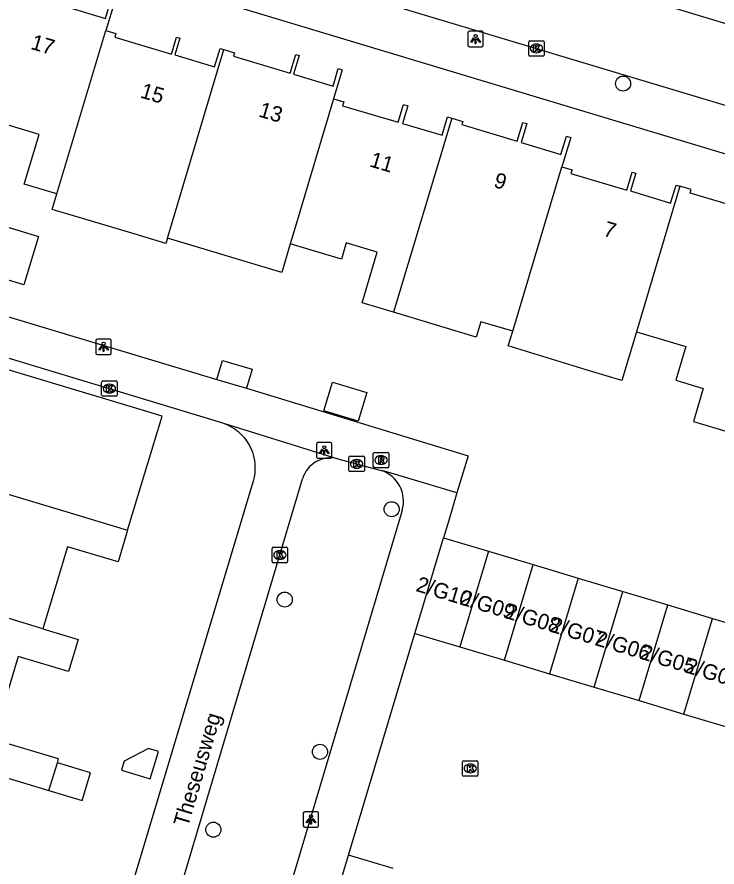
# Model space of a CAD drawing. Extents: x 162186 to 163152, y 385513 to 386513.
# Drawn here: x 162732.3 to 162777.6, y 386165.5 to 386220.5 of the extents above; entities that cross this region are included whole.
import ezdxf

# ---------------------------------------------------------------- set-up
doc = ezdxf.new("R2010")
doc.units = 0
for name, color, linetype in [('IMGEO_Boom', 7, 'Continuous'), ('IMGEO_Kolk', 7, 'Continuous'), ('IMGEO_Lichtpunt', 7, 'Continuous'), ('IMGEO_Openbare_ruimte_label', 7, 'Continuous'), ('IMGEO_Pand', 7, 'Continuous'), ('IMGEO_Pand_nummerreeks', 7, 'Continuous'), ('IMGEO_Rijbaan_lokaal_open', 7, 'Continuous'), ('IMGEO_Rioolput', 7, 'Continuous'), ('IMGEO_Voetpad_open', 7, 'Continuous')]:
    doc.layers.add(name, color=color, linetype=linetype)

msp = doc.modelspace()

# ---------------------------------------------------------------- linework, layer by layer
at = {"layer": 'IMGEO_Boom'}
for centre in [(162771.537, 386216.22), (162756.54, 386188.637), (162749.607, 386182.782), (162751.893, 386172.914), (162744.982, 386167.872)]:
    msp.add_circle(centre, 0.489, dxfattribs=at)
at = {"layer": 'IMGEO_Kolk'}
for p, q in [((162765.419, 386218.072), (162765.419, 386218.924)), ((162765.494, 386218.998), (162766.346, 386218.998)), ((162765.907, 386218.778), (162765.932, 386218.778)), ((162766.42, 386218.924), (162766.42, 386218.072)), ((162765.93, 386218.218), (162765.905, 386218.218)), ((162766.346, 386217.998), (162765.494, 386217.998)), ((162737.742, 386196.029), (162737.742, 386196.881)), ((162737.817, 386196.955), (162738.669, 386196.955)), ((162738.23, 386196.735), (162738.255, 386196.735)), ((162738.743, 386196.881), (162738.743, 386196.029)), ((162738.253, 386196.175), (162738.228, 386196.175)), ((162738.669, 386195.955), (162737.817, 386195.955)), ((162753.767, 386191.151), (162753.767, 386192.003)), ((162753.842, 386192.077), (162754.694, 386192.077)), ((162754.255, 386191.857), (162754.28, 386191.857)), ((162754.768, 386192.003), (162754.768, 386191.151)), ((162754.278, 386191.297), (162754.253, 386191.297)), ((162754.694, 386191.077), (162753.842, 386191.077)), ((162748.791, 386185.247), (162748.791, 386186.099)), ((162748.866, 386186.173), (162749.718, 386186.173)), ((162749.279, 386185.953), (162749.304, 386185.953)), ((162749.792, 386186.099), (162749.792, 386185.247)), ((162749.718, 386185.173), (162748.866, 386185.173)), ((162749.302, 386185.393), (162749.277, 386185.393)), ((162761.132, 386171.412), (162761.132, 386172.264)), ((162761.207, 386172.338), (162762.059, 386172.338)), ((162761.62, 386172.118), (162761.645, 386172.118)), ((162762.133, 386172.264), (162762.133, 386171.412)), ((162762.059, 386171.338), (162761.207, 386171.338)), ((162761.643, 386171.558), (162761.618, 386171.558))]:
    msp.add_line(p, q, dxfattribs=at)
for points in [[(162765.419, 386218.072), (162765.419, 386218.924)], [(162765.494, 386218.998), (162766.346, 386218.998)], [(162766.42, 386218.924), (162766.42, 386218.072)], [(162765.74, 386218.698), (162765.863, 386218.698), (162765.863, 386218.547), (162765.993, 386218.698), (162766.157, 386218.698), (162766.011, 386218.547), (162766.164, 386218.298), (162766.012, 386218.298), (162765.927, 386218.462), (162765.863, 386218.395), (162765.863, 386218.298), (162765.74, 386218.298), (162765.74, 386218.698)], [(162766.346, 386217.998), (162765.494, 386217.998)], [(162737.742, 386196.029), (162737.742, 386196.881)], [(162737.817, 386196.955), (162738.669, 386196.955)], [(162738.743, 386196.881), (162738.743, 386196.029)], [(162738.063, 386196.655), (162738.186, 386196.655), (162738.186, 386196.504), (162738.316, 386196.655), (162738.48, 386196.655), (162738.334, 386196.504), (162738.487, 386196.255), (162738.335, 386196.255), (162738.25, 386196.419), (162738.186, 386196.352), (162738.186, 386196.255), (162738.063, 386196.255), (162738.063, 386196.655)], [(162738.669, 386195.955), (162737.817, 386195.955)], [(162753.767, 386191.151), (162753.767, 386192.003)], [(162753.842, 386192.077), (162754.694, 386192.077)], [(162754.088, 386191.777), (162754.211, 386191.777), (162754.211, 386191.626), (162754.341, 386191.777), (162754.505, 386191.777), (162754.359, 386191.626), (162754.512, 386191.377), (162754.36, 386191.377), (162754.275, 386191.541), (162754.211, 386191.474), (162754.211, 386191.377), (162754.088, 386191.377), (162754.088, 386191.777)], [(162754.768, 386192.003), (162754.768, 386191.151)], [(162754.694, 386191.077), (162753.842, 386191.077)], [(162748.791, 386185.247), (162748.791, 386186.099)], [(162748.866, 386186.173), (162749.718, 386186.173)], [(162749.112, 386185.873), (162749.235, 386185.873), (162749.235, 386185.722), (162749.365, 386185.873), (162749.529, 386185.873), (162749.383, 386185.722), (162749.536, 386185.473), (162749.384, 386185.473), (162749.299, 386185.637), (162749.235, 386185.57), (162749.235, 386185.473), (162749.112, 386185.473), (162749.112, 386185.873)], [(162749.792, 386186.099), (162749.792, 386185.247)], [(162749.718, 386185.173), (162748.866, 386185.173)], [(162761.132, 386171.412), (162761.132, 386172.264)], [(162761.207, 386172.338), (162762.059, 386172.338)], [(162761.453, 386172.038), (162761.576, 386172.038), (162761.576, 386171.887), (162761.706, 386172.038), (162761.87, 386172.038), (162761.724, 386171.887), (162761.877, 386171.638), (162761.725, 386171.638), (162761.64, 386171.802), (162761.576, 386171.735), (162761.576, 386171.638), (162761.453, 386171.638), (162761.453, 386172.038)], [(162762.133, 386172.264), (162762.133, 386171.412)], [(162762.059, 386171.338), (162761.207, 386171.338)]]:
    msp.add_lwpolyline(points, dxfattribs=at)
for centre, start, end in [((162765.496, 386218.922), 91.552, 178.448), ((162765.496, 386218.922), 91.552, 178.448), ((162766.344, 386218.922), 1.552, 88.448), ((162766.344, 386218.922), 1.552, 88.448), ((162765.496, 386218.074), 181.552, 268.448), ((162765.496, 386218.074), 181.552, 268.448), ((162766.344, 386218.074), 271.552, 358.448), ((162766.344, 386218.074), 271.552, 358.448), ((162737.819, 386196.879), 91.552, 178.448), ((162737.819, 386196.879), 91.552, 178.448), ((162738.667, 386196.879), 1.552, 88.448), ((162738.667, 386196.879), 1.552, 88.448), ((162737.819, 386196.031), 181.552, 268.448), ((162737.819, 386196.031), 181.552, 268.448), ((162738.667, 386196.031), 271.552, 358.448), ((162738.667, 386196.031), 271.552, 358.448), ((162753.844, 386192.001), 91.552, 178.448), ((162753.844, 386192.001), 91.552, 178.448), ((162754.692, 386192.001), 1.552, 88.448), ((162754.692, 386192.001), 1.552, 88.448), ((162753.844, 386191.153), 181.552, 268.448), ((162753.844, 386191.153), 181.552, 268.448), ((162754.692, 386191.153), 271.552, 358.448), ((162754.692, 386191.153), 271.552, 358.448), ((162748.868, 386186.097), 91.552, 178.448), ((162748.868, 386186.097), 91.552, 178.448), ((162749.716, 386186.097), 1.552, 88.448), ((162749.716, 386186.097), 1.552, 88.448), ((162748.868, 386185.249), 181.552, 268.448), ((162748.868, 386185.249), 181.552, 268.448), ((162749.716, 386185.249), 271.552, 358.448), ((162749.716, 386185.249), 271.552, 358.448), ((162761.209, 386172.262), 91.552, 178.448), ((162761.209, 386172.262), 91.552, 178.448), ((162762.057, 386172.262), 1.552, 88.448), ((162762.057, 386172.262), 1.552, 88.448), ((162761.209, 386171.414), 181.552, 268.448), ((162761.209, 386171.414), 181.552, 268.448), ((162762.057, 386171.414), 271.552, 358.448), ((162762.057, 386171.414), 271.552, 358.448)]:
    msp.add_arc(centre, 0.0765, start, end, dxfattribs=at)
for centre, major_axis, ratio, start_param, end_param in [((162765.906, 386218.498), (-0.387, 0.002), 0.722429, 4.712389, 7.853982), ((162765.931, 386218.498), (-0.39, 0.002), 0.717154, 1.570796, 4.712389), ((162738.229, 386196.455), (-0.387, 0.002), 0.722429, 4.712389, 7.853982), ((162738.254, 386196.455), (-0.39, 0.002), 0.717154, 1.570796, 4.712389), ((162754.254, 386191.577), (-0.387, 0.002), 0.722429, 4.712389, 7.853982), ((162754.279, 386191.577), (-0.39, 0.002), 0.717154, 1.570796, 4.712389), ((162749.278, 386185.673), (-0.387, 0.002), 0.722429, 4.712389, 7.853982), ((162749.303, 386185.673), (-0.39, 0.002), 0.717154, 1.570796, 4.712389), ((162761.619, 386171.838), (-0.387, 0.002), 0.722429, 4.712389, 7.853982), ((162761.644, 386171.838), (-0.39, 0.002), 0.717154, 1.570796, 4.712389)]:
    msp.add_ellipse(centre, major_axis=major_axis, ratio=ratio, start_param=start_param, end_param=end_param, dxfattribs=at)
at = {"layer": 'IMGEO_Lichtpunt'}
for p, q in [((162761.479, 386219.514), (162761.479, 386218.707)), ((162761.479, 386219.514), (162761.479, 386218.707)), ((162762.381, 386219.609), (162761.573, 386219.609)), ((162762.381, 386219.609), (162761.573, 386219.609)), ((162762.475, 386218.707), (162762.475, 386219.514)), ((162762.475, 386218.707), (162762.475, 386219.514)), ((162761.573, 386218.613), (162762.381, 386218.613)), ((162761.573, 386218.613), (162762.381, 386218.613)), ((162737.369, 386199.566), (162737.369, 386198.759)), ((162737.369, 386199.566), (162737.369, 386198.759)), ((162738.271, 386199.661), (162737.463, 386199.661)), ((162738.271, 386199.661), (162737.463, 386199.661)), ((162738.365, 386198.759), (162738.365, 386199.566)), ((162738.365, 386198.759), (162738.365, 386199.566)), ((162737.463, 386198.665), (162738.271, 386198.665)), ((162737.463, 386198.665), (162738.271, 386198.665)), ((162751.669, 386192.857), (162751.669, 386192.05)), ((162751.669, 386192.857), (162751.669, 386192.05)), ((162752.571, 386192.952), (162751.763, 386192.952)), ((162752.571, 386192.952), (162751.763, 386192.952)), ((162752.665, 386192.05), (162752.665, 386192.857)), ((162752.665, 386192.05), (162752.665, 386192.857)), ((162751.763, 386191.956), (162752.571, 386191.956)), ((162751.763, 386191.956), (162752.571, 386191.956)), ((162750.81, 386168.936), (162750.81, 386168.129)), ((162750.81, 386168.936), (162750.81, 386168.129)), ((162751.712, 386169.031), (162750.904, 386169.031)), ((162751.712, 386169.031), (162750.904, 386169.031)), ((162751.806, 386168.129), (162751.806, 386168.936)), ((162751.806, 386168.129), (162751.806, 386168.936)), ((162750.904, 386168.035), (162751.712, 386168.035)), ((162750.904, 386168.035), (162751.712, 386168.035))]:
    msp.add_line(p, q, dxfattribs=at)
for points in [[(162761.853, 386219.178), (162761.892, 386219.15), (162761.704, 386218.888), (162761.666, 386218.915), (162761.853, 386219.178)], [(162761.955, 386219.13), (162762.002, 386219.13), (162762.002, 386218.808), (162761.955, 386218.808), (162761.955, 386219.13)], [(162762.065, 386219.15), (162762.103, 386219.177), (162762.29, 386218.915), (162762.251, 386218.887), (162762.065, 386219.15)], [(162737.743, 386199.23), (162737.782, 386199.202), (162737.594, 386198.94), (162737.556, 386198.967), (162737.743, 386199.23)], [(162737.845, 386199.182), (162737.892, 386199.182), (162737.892, 386198.86), (162737.845, 386198.86), (162737.845, 386199.182)], [(162737.955, 386199.202), (162737.993, 386199.229), (162738.18, 386198.967), (162738.141, 386198.939), (162737.955, 386199.202)], [(162752.043, 386192.521), (162752.082, 386192.493), (162751.894, 386192.231), (162751.856, 386192.258), (162752.043, 386192.521)], [(162752.145, 386192.473), (162752.192, 386192.473), (162752.192, 386192.151), (162752.145, 386192.151), (162752.145, 386192.473)], [(162752.255, 386192.493), (162752.293, 386192.52), (162752.48, 386192.258), (162752.441, 386192.23), (162752.255, 386192.493)], [(162751.184, 386168.6), (162751.223, 386168.572), (162751.035, 386168.31), (162750.997, 386168.337), (162751.184, 386168.6)], [(162751.396, 386168.572), (162751.434, 386168.599), (162751.621, 386168.337), (162751.582, 386168.309), (162751.396, 386168.572)], [(162751.286, 386168.552), (162751.333, 386168.552), (162751.333, 386168.23), (162751.286, 386168.23), (162751.286, 386168.552)]]:
    msp.add_lwpolyline(points, dxfattribs=at)
for centre in [(162761.978, 386219.312), (162737.868, 386199.364), (162752.168, 386192.655), (162751.309, 386168.734)]:
    msp.add_circle(centre, 0.0994, dxfattribs=at)
for centre, start, end in [((162761.573, 386219.514), 90, 180), ((162761.573, 386219.514), 90, 180), ((162762.381, 386219.514), 0, 90), ((162762.381, 386219.514), 0, 90), ((162761.573, 386218.707), 180, 270), ((162761.573, 386218.707), 180, 270), ((162762.381, 386218.707), 270, 0), ((162762.381, 386218.707), 270, 360), ((162737.463, 386199.566), 90, 180), ((162737.463, 386199.566), 90, 180), ((162738.271, 386199.566), 0, 90), ((162738.271, 386199.566), 0, 90), ((162737.463, 386198.759), 180, 270), ((162737.463, 386198.759), 180, 270), ((162738.271, 386198.759), 270, 0), ((162738.271, 386198.759), 270, 360), ((162751.763, 386192.857), 90, 180), ((162751.763, 386192.857), 90, 180), ((162752.571, 386192.857), 0, 90), ((162752.571, 386192.857), 0, 90), ((162751.763, 386192.05), 180, 270), ((162751.763, 386192.05), 180, 270), ((162752.571, 386192.05), 270, 0), ((162752.571, 386192.05), 270, 360), ((162750.904, 386168.936), 90, 180), ((162750.904, 386168.936), 90, 180), ((162751.712, 386168.936), 0, 90), ((162751.712, 386168.936), 0, 90), ((162750.904, 386168.129), 180, 270), ((162750.904, 386168.129), 180, 270), ((162751.712, 386168.129), 270, 0), ((162751.712, 386168.129), 270, 360)]:
    msp.add_arc(centre, 0.0946, start, end, dxfattribs=at)
at = {"layer": 'IMGEO_Pand'}
for points in [[(162734.836, 386209.069), (162732.73, 386209.7), (162733.698, 386212.928), (162728.382, 386214.522), (162728.328, 386214.341), (162728.011, 386214.436), (162730.561, 386222.941), (162731.547, 386222.645), (162731.47, 386222.386), (162735.163, 386221.279), (162735.54, 386222.536), (162735.705, 386222.486), (162735.332, 386221.239), (162737.985, 386220.444), (162738.347, 386221.649), (162738.599, 386221.573), (162738.023, 386219.652)], [(162734.836, 386209.069), (162738.023, 386219.652)], [(162738.023, 386219.652), (162738.66, 386219.461), (162738.591, 386219.229), (162742.26, 386218.129), (162742.589, 386219.228), (162742.808, 386219.162), (162742.482, 386218.076), (162745.063, 386217.302), (162745.423, 386218.501), (162745.669, 386218.427)], [(162742.011, 386206.207), (162742.206, 386206.859), (162745.669, 386218.427)], [(162745.669, 386218.427), (162746.343, 386218.225), (162746.277, 386218.005), (162749.965, 386216.9), (162750.328, 386218.109), (162750.547, 386218.043), (162750.181, 386216.824), (162752.74, 386216.057), (162753.08, 386217.192), (162753.329, 386217.117), (162752.766, 386215.24)], [(162752.766, 386215.24), (162750.282, 386206.89), (162749.968, 386205.842)], [(162752.766, 386215.24), (162753.435, 386215.04), (162753.36, 386214.79), (162756.959, 386213.712), (162757.307, 386214.872), (162757.582, 386214.79), (162757.238, 386213.644), (162759.802, 386212.875), (162760.16, 386214.071), (162760.445, 386213.986)], [(162760.445, 386213.986), (162756.666, 386201.404)], [(162760.445, 386213.986), (162761.157, 386213.772), (162761.094, 386213.563), (162764.676, 386212.489), (162765.042, 386213.71), (162765.296, 386213.634), (162764.927, 386212.405), (162767.51, 386211.631), (162767.865, 386212.815), (162768.141, 386212.732), (162767.568, 386210.821)], [(162764.382, 386200.173), (162767.568, 386210.821)], [(162767.568, 386210.821), (162768.229, 386210.623), (162768.161, 386210.397), (162771.777, 386209.313), (162772.129, 386210.488), (162772.362, 386210.418), (162772.016, 386209.262), (162774.621, 386208.48), (162774.969, 386209.641), (162775.226, 386209.564)], [(162775.226, 386209.564), (162772.407, 386200.134)], [(162782.395, 386206.4), (162782.985, 386208.371), (162782.731, 386208.447), (162782.356, 386207.199), (162779.759, 386207.978), (162780.115, 386209.164), (162779.884, 386209.233), (162779.526, 386208.037), (162775.88, 386209.13), (162775.945, 386209.348), (162775.226, 386209.564)], [(162742.011, 386206.207), (162741.907, 386205.86), (162739.847, 386206.477), (162734.536, 386208.068), (162734.836, 386209.069)], [(162732.702, 386203.184), (162730.131, 386203.954), (162731.068, 386207.082), (162733.639, 386206.311), (162732.702, 386203.184)], [(162749.968, 386205.842), (162749.608, 386204.641), (162749.413, 386203.989), (162742.011, 386206.207)], [(162756.666, 386201.404), (162754.625, 386202.016), (162755.608, 386205.294), (162753.593, 386205.898), (162753.279, 386204.849), (162749.968, 386205.842)], [(162764.382, 386200.173), (162762.316, 386200.792), (162762.018, 386199.799), (162756.666, 386201.404)], [(162772.407, 386200.134), (162771.463, 386196.986), (162769.434, 386197.595), (162764.099, 386199.224), (162764.382, 386200.173)], [(162772.407, 386200.134), (162775.602, 386199.175), (162774.947, 386196.991), (162776.736, 386196.454), (162776.095, 386194.316), (162778.556, 386193.578), (162779.204, 386195.737)], [(162739.422, 386187.278), (162741.658, 386194.67), (162740.665, 386194.969), (162728.142, 386198.74), (162728.06, 386198.467), (162729.269, 386198.103), (162728.512, 386195.587), (162727.268, 386195.962), (162727.182, 386195.676), (162728.458, 386195.292), (162727.383, 386191.723), (162727.133, 386191.799), (162726.905, 386191.043)], [(162745.202, 386197.049), (162745.571, 386198.281), (162747.493, 386197.705), (162747.124, 386196.473)], [(162745.202, 386197.049), (162747.124, 386196.473)], [(162754.372, 386194.343), (162752.151, 386195.009), (162752.709, 386196.872), (162754.93, 386196.207), (162754.372, 386194.343)], [(162726.905, 386191.043), (162735.195, 386188.551), (162739.422, 386187.278)], [(162739.422, 386187.278), (162738.805, 386185.229), (162735.535, 386186.208), (162733.932, 386180.882)], [(162758.04, 386180.591), (162759.899, 386186.792)], [(162759.899, 386186.792), (162762.806, 386185.921)], [(162762.806, 386185.921), (162760.947, 386179.72)], [(162762.806, 386185.921), (162765.712, 386185.049)], [(162763.853, 386178.848), (162765.712, 386185.049)], [(162765.712, 386185.049), (162768.619, 386184.178)], [(162768.619, 386184.178), (162766.76, 386177.977)], [(162768.619, 386184.178), (162771.526, 386183.306)], [(162733.932, 386180.882), (162725.644, 386183.419)], [(162769.667, 386177.105), (162771.526, 386183.306)], [(162771.526, 386183.306), (162774.432, 386182.435)], [(162772.573, 386176.234), (162774.432, 386182.435)], [(162774.432, 386182.435), (162777.339, 386181.564)], [(162775.48, 386175.362), (162777.339, 386181.564)], [(162777.339, 386181.564), (162780.246, 386180.692)], [(162733.932, 386180.882), (162736.214, 386180.195), (162735.589, 386178.119), (162732.336, 386179.099), (162730.718, 386173.725)], [(162758.04, 386180.591), (162760.947, 386179.72)], [(162760.947, 386179.72), (162763.853, 386178.848)], [(162763.853, 386178.848), (162766.76, 386177.977)], [(162766.76, 386177.977), (162769.667, 386177.105)], [(162769.667, 386177.105), (162772.573, 386176.234)], [(162772.573, 386176.234), (162775.48, 386175.362)], [(162775.48, 386175.362), (162778.387, 386174.491)], [(162734.871, 386172.211), (162734.944, 386172.452), (162730.718, 386173.725)], [(162739.211, 386172.306), (162739.035, 386171.722), (162740.894, 386171.162), (162741.429, 386172.939), (162740.785, 386173.133), (162739.211, 386172.306)], [(162734.327, 386170.403), (162734.871, 386172.211)], [(162734.327, 386170.403), (162736.474, 386169.757), (162737.018, 386171.565), (162734.871, 386172.211)], [(162729.447, 386166.166), (162731.022, 386171.398), (162734.327, 386170.403)], [(162751.879, 386160.019), (162753.736, 386166.228)], [(162756.643, 386165.358), (162753.736, 386166.228)]]:
    msp.add_lwpolyline(points, dxfattribs=at)
at = {"layer": 'IMGEO_Rijbaan_lokaal_open'}
for points in [[(162786.507, 386217.588), (162741.125, 386231.297)], [(162735.374, 386227.671), (162798.523, 386208.705), (162798.77, 386208.624), (162799.211, 386208.445), (162799.633, 386208.228), (162800.035, 386207.974), (162800.412, 386207.685)]]:
    msp.add_lwpolyline(points, dxfattribs=at)
at = {"layer": 'IMGEO_Rioolput'}
for p, q in [((162755.424, 386192.324), (162756.276, 386192.324)), ((162755.349, 386191.398), (162755.349, 386192.25)), ((162755.837, 386192.104), (162755.862, 386192.104)), ((162756.35, 386192.25), (162756.35, 386191.398)), ((162756.276, 386191.324), (162755.424, 386191.324)), ((162755.86, 386191.544), (162755.835, 386191.544))]:
    msp.add_line(p, q, dxfattribs=at)
for points in [[(162755.424, 386192.324), (162756.276, 386192.324)], [(162755.349, 386191.398), (162755.349, 386192.25)], [(162755.938, 386192.022), (162755.686, 386192.024), (162755.686, 386191.624)], [(162755.686, 386191.624), (162755.81, 386191.624), (162755.81, 386191.786), (162755.821, 386191.786)], [(162755.864, 386191.943), (162755.81, 386191.943), (162755.81, 386191.862)], [(162755.81, 386191.862), (162755.862, 386191.862)], [(162755.868, 386191.757), (162755.939, 386191.624), (162756.079, 386191.624), (162756.014, 386191.75)], [(162756.35, 386192.25), (162756.35, 386191.398)], [(162756.276, 386191.324), (162755.424, 386191.324)]]:
    msp.add_lwpolyline(points, dxfattribs=at)
for centre, radius, start, end in [((162755.426, 386192.248), 0.0765, 91.552, 178.448), ((162755.426, 386192.248), 0.0765, 91.552, 178.448), ((162756.274, 386192.248), 0.0765, 1.552, 88.448), ((162756.274, 386192.248), 0.0765, 1.552, 88.448), ((162755.82, 386191.733), 0.0533, 26.0293, 88.6989), ((162755.846, 386192.051), 0.19, 274.7715, 282.9687), ((162755.87, 386191.847), 0.0964, 77.0061, 93.1865), ((162755.884, 386191.904), 0.0378, 276.6634, 79.6772), ((162755.937, 386191.912), 0.109, 350.3612, 89.416), ((162755.935, 386191.912), 0.112, 277.5842, 350.9817), ((162755.919, 386191.697), 0.108, 29.5134, 73.7905), ((162755.426, 386191.4), 0.0765, 181.552, 268.448), ((162755.426, 386191.4), 0.0765, 181.552, 268.448), ((162756.274, 386191.4), 0.0765, 271.552, 358.448), ((162756.274, 386191.4), 0.0765, 271.552, 358.448)]:
    msp.add_arc(centre, radius, start, end, dxfattribs=at)
for centre, major_axis, ratio, start_param, end_param in [((162755.836, 386191.824), (-0.387, 0.002), 0.722429, 4.712389, 7.853982), ((162755.861, 386191.824), (-0.39, 0.002), 0.717154, 1.570796, 4.712389)]:
    msp.add_ellipse(centre, major_axis=major_axis, ratio=ratio, start_param=start_param, end_param=end_param, dxfattribs=at)
at = {"layer": 'IMGEO_Voetpad_open'}
for points in [[(162799.086, 386203.08), (162799.119, 386203.292), (162799.133, 386203.507), (162799.127, 386203.722), (162799.102, 386203.936), (162799.059, 386204.146), (162798.997, 386204.352), (162798.916, 386204.552), (162798.818, 386204.743), (162798.704, 386204.925), (162798.573, 386205.096), (162798.428, 386205.255), (162798.269, 386205.4), (162798.098, 386205.531), (162797.916, 386205.645), (162797.725, 386205.743), (162797.525, 386205.823), (162797.422, 386205.857), (162732.623, 386225.378)], [(162723.685, 386206.143), (162723.647, 386205.898), (162723.63, 386205.651), (162723.635, 386205.403), (162723.662, 386205.157), (162723.712, 386204.914), (162723.782, 386204.677), (162723.874, 386204.447), (162723.986, 386204.226), (162724.117, 386204.016), (162724.267, 386203.818), (162724.433, 386203.635), (162724.615, 386203.467), (162724.812, 386203.316), (162725.021, 386203.183), (162725.241, 386203.07), (162725.47, 386202.977), (162725.6, 386202.934), (162745.202, 386197.049)], [(162721.434, 386198.607), (162721.533, 386198.851), (162721.654, 386199.085), (162721.796, 386199.308), (162721.957, 386199.516), (162722.136, 386199.71), (162722.331, 386199.887), (162722.542, 386200.046), (162722.766, 386200.185), (162723.001, 386200.304), (162723.246, 386200.401), (162723.499, 386200.476), (162723.757, 386200.529), (162724.019, 386200.557), (162724.283, 386200.563), (162724.546, 386200.544), (162724.806, 386200.503), (162725.062, 386200.438), (162745.506, 386194.259), (162745.642, 386194.214)], [(162747.124, 386196.473), (162761.49, 386192.097), (162760.772, 386189.697)], [(162745.642, 386194.214), (162745.895, 386194.111), (162746.139, 386193.986), (162746.37, 386193.84), (162746.588, 386193.673), (162746.789, 386193.488), (162746.974, 386193.285), (162747.139, 386193.067), (162747.284, 386192.835), (162747.408, 386192.59), (162747.51, 386192.336), (162747.588, 386192.074), (162747.643, 386191.805), (162747.674, 386191.533), (162747.68, 386191.259), (162747.661, 386190.986), (162747.619, 386190.716), (162747.552, 386190.45), (162731.855, 386138.123)], [(162745.642, 386194.214), (162753.06, 386191.901)], [(162753.06, 386191.901), (162755.854, 386191.147)], [(162741.339, 386159.002), (162750.76, 386190.615)], [(162760.772, 386189.697), (162756.068, 386191.099), (162755.854, 386191.147)], [(162760.772, 386189.697), (162760.236, 386187.904), (162759.899, 386186.792)], [(162757.217, 386188.564), (162747.844, 386157.099)], [(162753.736, 386166.228), (162758.04, 386180.591)]]:
    msp.add_lwpolyline(points, dxfattribs=at)
for centre, radius, start, end in [((162752.571, 386190.075), 1.89, 75.0122, 163.4096), ((162755.218, 386189.161), 2.086, 343.381, 72.2585)]:
    msp.add_arc(centre, radius, start, end, dxfattribs=at)

# ---------------------------------------------------------------- texts
at = {"layer": 'IMGEO_Openbare_ruimte_label'}
msp.add_text('Theseusweg', height=1, rotation=73.4325, dxfattribs=at).set_placement((162743.332, 386167.998))
at = {"layer": 'IMGEO_Pand_nummerreeks'}
for s, rotation, p in [('17', 343.4017, (162733.085, 386218.482)), ('15', 343.4186, (162740.186, 386215.332)), ('13', 343.2295, (162747.859, 386214.103)), ('11', 343.4472, (162755.052, 386210.865)), ('9', 343.2418, (162763.093, 386209.535)), ('7', 343.4718, (162770.194, 386206.372)), ('2/G10', 343.2016, (162758.053, 386183.35)), ('2/G09', 343.2016, (162760.881, 386182.496)), ('2/G08', 343.2016, (162763.808, 386181.612)), ('2/G07', 343.2016, (162766.727, 386180.731)), ('2/G06', 343.2016, (162769.648, 386179.849)), ('2/G05', 343.2016, (162772.57, 386178.967)), ('2/G04', 343.2016, (162775.491, 386178.085))]:
    msp.add_text(s, height=1, rotation=rotation, dxfattribs=at).set_placement(p)

doc.saveas('drawing.dxf')
